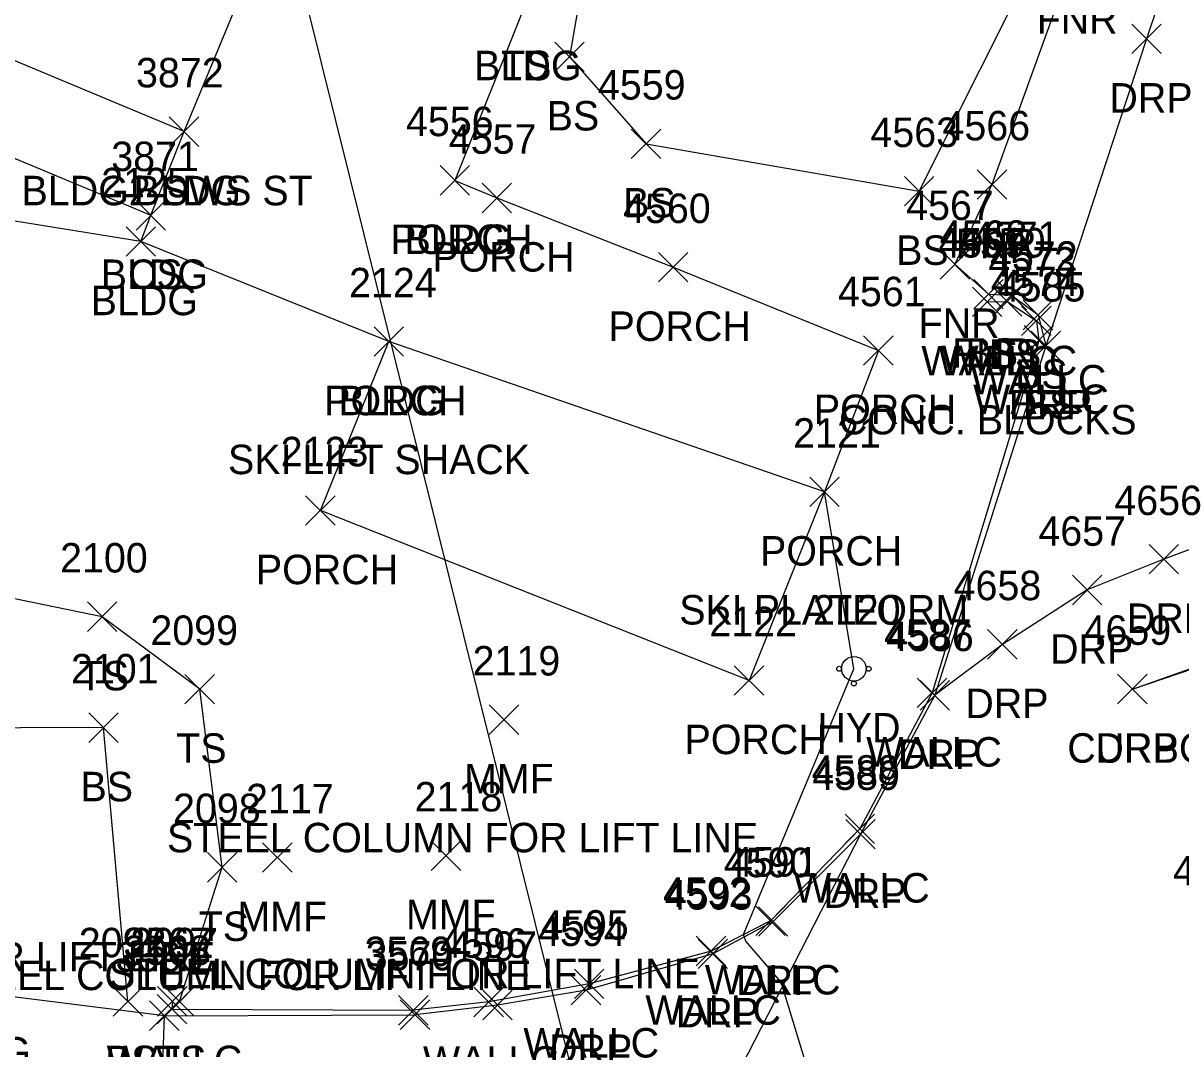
# Model space of a CAD drawing. Extents: x 49137 to 50946, y 9590 to 10709.
# Drawn here: x 50059.5 to 50138.1, y 10186.5 to 10256.1 of the extents above; entities that cross this region are included whole.
import ezdxf

# ---------------------------------------------------------------- set-up
doc = ezdxf.new("R2010")
doc.units = 0
for name, color, linetype in [('DCP', 7, 'Continuous'), ('L_A', 7, 'Continuous'), ('L_C', 7, 'Continuous'), ('L_I', 7, 'Continuous'), ('L_TIC', 7, 'Continuous'), ('LBC', 7, 'Continuous'), ('LBF', 7, 'Continuous'), ('LELB', 7, 'Continuous'), ('LFNC', 7, 'Continuous'), ('LSOGP', 7, 'Continuous'), ('LW', 7, 'Continuous'), ('P_I', 7, 'Continuous'), ('R_A', 7, 'Continuous'), ('R_I', 7, 'Continuous'), ('R_TIC', 7, 'Continuous'), ('RC', 7, 'Continuous'), ('RDG', 7, 'Continuous'), ('RDP', 7, 'Continuous'), ('RSW', 7, 'Continuous'), ('U_A', 7, 'Continuous'), ('U_I', 7, 'Continuous'), ('UWFH', 7, 'Continuous')]:
    doc.layers.add(name, color=color, linetype=linetype)

msp = doc.modelspace()

# ---------------------------------------------------------------- linework, layer by layer
at = {"layer": 'DCP'}
msp.add_lwpolyline([(50149.417, 9973.365), (49988.848, 10619.092)], dxfattribs=at)
at = {"layer": 'L_TIC'}
for points in [[(50095.624, 10252.848), (50097.624, 10254.848)], [(50097.624, 10252.848), (50095.624, 10254.848)], [(50069.449, 10247.773), (50071.449, 10249.773)], [(50071.449, 10247.773), (50069.449, 10249.773)], [(50100.814, 10246.946), (50102.814, 10248.946)], [(50102.814, 10246.946), (50100.814, 10248.946)], [(50087.829, 10244.464), (50089.829, 10246.464)], [(50089.829, 10244.464), (50087.829, 10246.464)], [(50087.829, 10244.464), (50089.829, 10246.464)], [(50089.829, 10244.464), (50087.829, 10246.464)], [(50119.352, 10243.727), (50121.352, 10245.727)], [(50121.352, 10243.727), (50119.352, 10245.727)], [(50124.3, 10244.177), (50126.3, 10246.177)], [(50126.3, 10244.177), (50124.3, 10246.177)], [(50090.684, 10243.27), (50092.684, 10245.27)], [(50092.684, 10243.27), (50090.684, 10245.27)], [(50067.201, 10242.093), (50069.201, 10244.093)], [(50069.201, 10242.093), (50067.201, 10244.093)], [(50067.201, 10242.093), (50069.201, 10244.093)], [(50069.201, 10242.093), (50067.201, 10244.093)], [(50066.519, 10240.314), (50068.519, 10242.314)], [(50068.519, 10240.314), (50066.519, 10242.314)], [(50102.649, 10238.568), (50104.649, 10240.568)], [(50104.649, 10238.568), (50102.649, 10240.568)], [(50121.78, 10238.769), (50123.78, 10240.769)], [(50123.78, 10238.769), (50121.78, 10240.769)], [(50124.058, 10236.744), (50126.058, 10238.744)], [(50126.058, 10236.744), (50124.058, 10238.744)], [(50124.058, 10236.744), (50126.058, 10238.744)], [(50126.058, 10236.744), (50124.058, 10238.744)], [(50125.632, 10236.669), (50127.632, 10238.669)], [(50127.632, 10236.669), (50125.632, 10238.669)], [(50123.968, 10236.222), (50125.968, 10238.222)], [(50125.968, 10236.222), (50123.968, 10238.222)], [(50125.335, 10236.237), (50127.335, 10238.237)], [(50127.335, 10236.237), (50125.335, 10238.237)], [(50127.427, 10235.327), (50129.427, 10237.327)], [(50129.427, 10235.327), (50127.427, 10237.327)], [(50127.312, 10234.934), (50129.312, 10236.934)], [(50129.312, 10234.934), (50127.312, 10236.934)], [(50083.345, 10233.525), (50085.345, 10235.525)], [(50085.345, 10233.525), (50083.345, 10235.525)], [(50083.345, 10233.525), (50085.345, 10235.525)], [(50085.345, 10233.525), (50083.345, 10235.525)], [(50127.486, 10233.607), (50129.486, 10235.607)], [(50129.486, 10233.607), (50127.486, 10235.607)], [(50116.586, 10232.922), (50118.586, 10234.922)], [(50118.586, 10232.922), (50116.586, 10234.922)], [(50127.95, 10233.24), (50129.95, 10235.24)], [(50129.95, 10233.24), (50127.95, 10235.24)], [(50112.928, 10223.321), (50114.928, 10225.321)], [(50114.928, 10223.321), (50112.928, 10225.321)], [(50078.702, 10222.058), (50080.702, 10224.058)], [(50080.702, 10222.058), (50078.702, 10224.058)], [(50063.892, 10214.851), (50065.892, 10216.851)], [(50065.892, 10214.851), (50063.892, 10216.851)], [(50070.51, 10209.934), (50072.51, 10211.934)], [(50072.51, 10209.934), (50070.51, 10211.934)], [(50107.806, 10210.523), (50109.806, 10212.523)], [(50109.806, 10210.523), (50107.806, 10212.523)], [(50120.227, 10209.679), (50122.227, 10211.679)], [(50122.227, 10209.679), (50120.227, 10211.679)], [(50091.173, 10207.861), (50093.173, 10209.861)], [(50093.173, 10207.861), (50091.173, 10209.861)], [(50063.978, 10207.323), (50065.978, 10209.323)], [(50065.978, 10207.323), (50063.978, 10209.323)], [(50115.324, 10200.45), (50117.324, 10202.45)], [(50117.324, 10200.45), (50115.324, 10202.45)], [(50075.784, 10198.508), (50077.784, 10200.508)], [(50077.784, 10198.508), (50075.784, 10200.508)], [(50087.232, 10198.636), (50089.232, 10200.636)], [(50089.232, 10198.636), (50087.232, 10200.636)], [(50072.041, 10197.844), (50074.041, 10199.844)], [(50074.041, 10197.844), (50072.041, 10199.844)], [(50109.266, 10194.213), (50111.266, 10196.213)], [(50111.266, 10194.213), (50109.266, 10196.213)], [(50105.227, 10192.16), (50107.227, 10194.16)], [(50107.227, 10192.16), (50105.227, 10194.16)], [(50096.949, 10189.934), (50098.949, 10191.934)], [(50098.949, 10189.934), (50096.949, 10191.934)], [(50065.641, 10188.736), (50067.641, 10190.736)], [(50067.641, 10188.736), (50065.641, 10190.736)], [(50068.655, 10188.743), (50070.655, 10190.743)], [(50070.655, 10188.743), (50068.655, 10190.743)], [(50069.142, 10188.735), (50071.142, 10190.735)], [(50071.142, 10188.735), (50069.142, 10190.735)], [(50090.132, 10188.702), (50092.132, 10190.702)], [(50092.132, 10188.702), (50090.132, 10190.702)], [(50068.63, 10188.213), (50070.63, 10190.213)], [(50070.63, 10188.213), (50068.63, 10190.213)], [(50085.015, 10188.137), (50087.015, 10190.137)], [(50087.015, 10188.137), (50085.015, 10190.137)]]:
    msp.add_lwpolyline(points, dxfattribs=at)
at = {"layer": 'LBC'}
for points in [[(50068.201, 10243.093), (50070.449, 10248.773), (50076.845, 10264.176), (50093.559, 10257.259), (50088.829, 10245.464)], [(50067.519, 10241.314), (50068.201, 10243.093)], [(50084.345, 10234.525), (50067.519, 10241.314)]]:
    msp.add_lwpolyline(points, dxfattribs=at)
at = {"layer": 'LBF'}
for points in [[(50088.829, 10245.464), (50091.684, 10244.27), (50103.649, 10239.568), (50117.586, 10233.922)], [(50113.928, 10224.321), (50108.806, 10211.523), (50079.702, 10223.058), (50084.345, 10234.525)], [(50117.586, 10233.922), (50113.928, 10224.321)]]:
    msp.add_lwpolyline(points, dxfattribs=at)
at = {"layer": 'LELB'}
for points in [[(50066.256, 10337.749), (50045.996, 10326.102), (50031.571, 10318.205), (50024.186, 10311.328), (50008.365, 10283.785), (50010.84, 10269.9), (50019.682, 10261.76), (50041.865, 10254.082), (50068.201, 10243.093)], [(50130.767, 10276.969), (50139.611, 10295.447), (50120.307, 10305.659), (50111.788, 10297.567), (50099.22, 10268.783), (50096.624, 10253.848), (50101.814, 10247.946), (50120.352, 10244.727), (50128.611, 10261.23)], [(50125.058, 10237.744), (50126.632, 10237.669), (50128.427, 10236.327), (50128.95, 10234.24)], [(50070.142, 10189.735), (50073.041, 10198.844), (50071.51, 10210.934), (50064.892, 10215.851), (50042.769, 10220.379), (50023.694, 10220.899), (49995.07, 10218.245), (49980.25, 10215.794), (49975.391, 10206.16), (49978.309, 10180.832), (49976.372, 10180.494), (49973.224, 10205.263), (49972.524, 10215.462), (49963.461, 10228.284)], [(50066.641, 10189.736), (50064.978, 10208.323), (50048.06, 10208.26), (50009.858, 10209.375), (49988.232, 10208.316), (49985.094, 10203.498)]]:
    msp.add_lwpolyline(points, dxfattribs=at)
at = {"layer": 'LFNC'}
msp.add_lwpolyline([(50172.869, 10364.418), (50157.552, 10327.058), (50148.29, 10305.426), (50142.462, 10290.723), (50136.657, 10275.04), (50130.797, 10260.419), (50125.3, 10245.177), (50122.78, 10239.769), (50125.058, 10237.744)], dxfattribs=at)
at = {"layer": 'LSOGP'}
msp.add_lwpolyline([(50112.88, 10184.798), (50110.996, 10191.046), (50108.591, 10193.824), (50108.423, 10194.293), (50115.924, 10212.322), (50113.927, 10224.325), (50084.345, 10234.529), (50067.519, 10241.319), (50048.856, 10244.33), (50032.183, 10245.84), (50010.516, 10246.664), (49989.387, 10241.14), (49963.461, 10228.291), (49961.842, 10227.404), (49959.95, 10226.497), (49955.979, 10224.67), (49933.005, 10213.099), (49921.146, 10210.06), (49900.785, 10179.126)], dxfattribs=at)
at = {"layer": 'LW'}
for points in [[(50124.968, 10237.222), (50126.335, 10237.237), (50128.312, 10235.934), (50128.486, 10234.607), (50121.227, 10210.679), (50116.324, 10201.45), (50110.266, 10195.213), (50106.227, 10193.16), (50097.949, 10190.934), (50091.132, 10189.702)], [(50069.655, 10189.743), (50069.63, 10189.213), (50086.015, 10189.137)], [(50091.132, 10189.702), (50086.015, 10189.137)]]:
    msp.add_lwpolyline(points, dxfattribs=at)
at = {"layer": 'R_TIC'}
for points in [[(50134.785, 10254.064), (50136.785, 10256.064)], [(50136.785, 10254.064), (50134.785, 10256.064)], [(50069.449, 10247.773), (50071.449, 10249.773)], [(50071.449, 10247.773), (50069.449, 10249.773)], [(50127.95, 10233.24), (50129.95, 10235.24)], [(50129.95, 10233.24), (50127.95, 10235.24)], [(50135.97, 10218.749), (50137.97, 10220.749)], [(50137.97, 10218.749), (50135.97, 10220.749)], [(50130.758, 10216.663), (50132.758, 10218.663)], [(50132.758, 10216.663), (50130.758, 10218.663)], [(50125.002, 10212.971), (50127.002, 10214.971)], [(50127.002, 10212.971), (50125.002, 10214.971)], [(50133.83, 10209.942), (50135.83, 10211.942)], [(50135.83, 10209.942), (50133.83, 10211.942)], [(50133.83, 10209.942), (50135.83, 10211.942)], [(50135.83, 10209.942), (50133.83, 10211.942)], [(50120.426, 10209.517), (50122.426, 10211.517)], [(50122.426, 10209.517), (50120.426, 10211.517)], [(50115.368, 10200.092), (50117.368, 10202.092)], [(50117.368, 10200.092), (50115.368, 10202.092)], [(50115.368, 10200.092), (50117.368, 10202.092)], [(50117.368, 10200.092), (50115.368, 10202.092)], [(50109.437, 10194.171), (50111.437, 10196.171)], [(50111.437, 10194.171), (50109.437, 10196.171)], [(50105.346, 10191.975), (50107.346, 10193.975)], [(50107.346, 10191.975), (50105.346, 10193.975)], [(50096.741, 10189.501), (50098.741, 10191.501)], [(50098.741, 10189.501), (50096.741, 10191.501)], [(50085.127, 10187.842), (50087.127, 10189.842)], [(50087.127, 10187.842), (50085.127, 10189.842)], [(50090.724, 10188.498), (50092.724, 10190.498)], [(50092.724, 10188.498), (50090.724, 10190.498)], [(50068.111, 10187.77), (50070.111, 10189.77)], [(50070.111, 10187.77), (50068.111, 10189.77)], [(50068.111, 10187.77), (50070.111, 10189.77)], [(50070.111, 10187.77), (50068.111, 10189.77)]]:
    msp.add_lwpolyline(points, dxfattribs=at)
at = {"layer": 'RC'}
msp.add_lwpolyline([(50134.83, 10210.942), (50148.503, 10215.775), (50176.205, 10225.132), (50201.348, 10228.165), (50208.374, 10226.897)], dxfattribs=at)
at = {"layer": 'RDG'}
msp.add_lwpolyline([(50069.111, 10188.77), (50056.626, 10190.323)], dxfattribs=at)
at = {"layer": 'RDP'}
for points in [[(50268.763, 10334.964), (50257.862, 10332.021), (50248.539, 10331.099), (50231.456, 10336.06), (50208.078, 10342.301), (50200.194, 10343.46), (50196.623, 10336.903), (50193.275, 10331.325), (50186.954, 10327.655), (50182.712, 10326.192), (50176.479, 10328.282), (50171.213, 10329.686), (50166.18, 10329.046), (50163.825, 10327.815), (50161.281, 10324.491), (50147.709, 10290.491), (50135.785, 10255.064), (50128.95, 10234.24), (50121.426, 10210.517), (50116.368, 10201.092), (50105.589, 10180.051)], [(50226.455, 10311.856), (50212.894, 10312.301), (50201.782, 10310.202), (50176.537, 10312.397), (50172.294, 10313.449), (50170.001, 10312.64), (50168.757, 10311.296), (50158.709, 10286.841), (50151.299, 10264.137), (50142.801, 10239.534), (50142.923, 10234.153), (50145.299, 10229.21), (50150.303, 10224.702), (50136.97, 10219.749), (50131.758, 10217.663), (50126.002, 10213.971)], [(50134.83, 10210.942), (50148.536, 10215.595), (50176.206, 10224.924), (50201.304, 10227.996), (50208.374, 10226.897), (50213.654, 10225.904), (50219.821, 10223.696), (50231.682, 10219.359), (50236.549, 10213.575), (50243.86, 10207.404), (50252.599, 10201.954), (50260.608, 10198.444), (50269.683, 10196.366), (50280.238, 10196.188), (50293.192, 10198.807), (50298.995, 10201.845), (50305.519, 10206.054), (50321.808, 10200.695), (50344.924, 10192.725), (50360.448, 10187.548)], [(50126.002, 10213.971), (50121.426, 10210.517)], [(50116.368, 10201.092), (50110.437, 10195.171), (50106.346, 10192.975), (50097.741, 10190.501), (50091.724, 10189.498)], [(50091.724, 10189.498), (50086.127, 10188.842)], [(50101.126, 10171.287), (50099.098, 10175.055), (50092.891, 10178.346), (50080.336, 10179.032), (50068.798, 10179.582), (50069.111, 10188.77), (50086.127, 10188.842)]]:
    msp.add_lwpolyline(points, dxfattribs=at)
at = {"layer": 'RSW'}
msp.add_lwpolyline([(50070.449, 10248.773), (50048.062, 10258.153), (50048.44, 10259.644), (50049.867, 10263.574), (50051.734, 10262.784), (50052.442, 10264.223), (50056.14, 10262.628), (50059.658, 10270.783), (50076.845, 10264.176)], dxfattribs=at)
at = {"layer": 'UWFH'}
msp.add_line((50115.927, 10212.319), (50115.927, 10212.319), dxfattribs=at)
for centre, radius in [((50115.927, 10212.319), 0.833), ((50114.927, 10212.319), 0.167), ((50116.927, 10212.319), 0.167), ((50115.927, 10211.319), 0.167)]:
    msp.add_circle(centre, radius, dxfattribs=at)

# ---------------------------------------------------------------- texts
at = {"layer": 'L_A'}
for s, p in [('FNR', (50128.332, 10255.419)), ('BLDG', (50090.15, 10252.259)), ('TS', (50091.969, 10252.259)), ('BS', (50095.065, 10248.848)), ('BLDG', (50067.039, 10243.773)), ('BS', (50100.255, 10242.946)), ('PORCH', (50084.451, 10240.464)), ('BLDG', (50085.419, 10240.464)), ('BS', (50118.793, 10239.727)), ('FNR', (50122.836, 10240.177)), ('PORCH', (50087.306, 10239.27)), ('BLDG', (50064.792, 10238.093)), ('CS', (50066.642, 10238.093)), ('BLDG', (50064.11, 10236.314)), ('PORCH', (50099.271, 10234.568)), ('FNR', (50120.316, 10234.769)), ('FNR', (50122.594, 10232.744)), ('BS', (50123.499, 10232.744)), ('BS', (50125.073, 10232.669)), ('WALLC', (50120.503, 10232.222)), ('WALLC', (50121.871, 10232.237)), ('BS', (50126.868, 10231.327)), ('WALLC', (50123.847, 10230.934)), ('PORCH', (50079.967, 10229.525)), ('BLDG', (50080.936, 10229.525)), ('WALLC', (50124.021, 10229.607)), ('PORCH', (50113.208, 10228.922)), ('BS', (50127.391, 10229.24)), ('PORCH', (50109.55, 10219.321)), ('PORCH', (50075.324, 10218.058)), ('TS', (50063.301, 10210.851)), ('TS', (50069.919, 10205.934)), ('PORCH', (50104.428, 10206.523)), ('WALLC', (50116.763, 10205.679)), ('MMF', (50089.457, 10203.861)), ('BS', (50063.419, 10203.323)), ('WALLC', (50111.859, 10196.45)), ('MMF', (50074.068, 10194.508)), ('MMF', (50085.515, 10194.636)), ('TS', (50071.45, 10193.844)), ('WALLC', (50105.802, 10190.213)), ('WALLC', (50101.762, 10188.16)), ('WALLC', (50093.485, 10185.934)), ('WALLC', (50065.19, 10184.743)), ('BS', (50065.082, 10184.736)), ('TS', (50068.552, 10184.735)), ('WALLC', (50086.667, 10184.702))]:
    msp.add_text(s, height=2, dxfattribs=at).set_placement(p)
at = {"layer": 'L_C'}
for s, p in [('CONC. BLOCKS', (50114.905, 10228.222)), ('SKI LIFT SHACK', (50073.433, 10225.525)), ('SKI PLATFORM', (50104.07, 10215.321)), ('STEEL COLUMN FOR LIFT LINE', (50069.292, 10199.861)), ('STEEL COLUMN FOR LIFT LINE', (50032.448, 10191.775)), ('STEEL COLUMN FOR LIFT LINE', (50053.903, 10190.508)), ('STEEL COLUMN FOR LIFT LINE', (50065.35, 10190.636))]:
    msp.add_text(s, height=2, dxfattribs=at).set_placement(p)
at = {"layer": 'L_I'}
for s, p in [('3872', (50067.189, 10251.773)), ('4559', (50098.547, 10250.946)), ('4556', (50085.514, 10248.464)), ('4556', (50085.514, 10248.464)), ('4563', (50117.045, 10247.727)), ('4566', (50121.938, 10248.177)), ('4557', (50088.424, 10247.27)), ('3871', (50065.508, 10246.093)), ('3871', (50065.508, 10246.093)), ('2125', (50064.826, 10244.314)), ('4560', (50100.255, 10242.568)), ('4567', (50119.473, 10242.769)), ('4568', (50121.751, 10240.744)), ('4568', (50121.751, 10240.744)), ('4571', (50123.94, 10240.669)), ('4569', (50121.653, 10240.222)), ('4570', (50122.989, 10240.237)), ('4573', (50125.052, 10238.934)), ('4572', (50125.167, 10239.327)), ('2124', (50081.653, 10237.525)), ('2124', (50081.653, 10237.525)), ('4574', (50125.226, 10237.607)), ('4561', (50114.846, 10236.922)), ('4585', (50125.691, 10237.24)), ('2121', (50111.802, 10227.321)), ('2123', (50077.01, 10226.058)), ('2100', (50062.034, 10218.851)), ('2122', (50106.113, 10214.523)), ('2099', (50068.163, 10213.934)), ('4587', (50117.968, 10213.679)), ('2119', (50090.04, 10211.861)), ('2101', (50062.773, 10211.323)), ('4588', (50113.064, 10204.45)), ('2117', (50074.658, 10202.508)), ('2118', (50086.106, 10202.636)), ('2098', (50069.702, 10201.844)), ('4591', (50107.573, 10198.213)), ('4592', (50102.967, 10196.16)), ('4595', (50094.69, 10193.934)), ('2092', (50063.303, 10192.736)), ('3567', (50066.348, 10192.743)), ('2097', (50066.804, 10192.735)), ('4596', (50087.817, 10192.702)), ('3568', (50066.323, 10192.213)), ('3569', (50082.7, 10192.137))]:
    msp.add_text(s, height=2, dxfattribs=at).set_placement(p)
at = {"layer": 'P_I'}
msp.add_text('4660', height=2, dxfattribs=at).set_placement((50137.584, 10197.612))
at = {"layer": 'R_A'}
for s, p in [('DRP', (50133.273, 10250.064)), ('BLDG2 SWS ST', (50059.417, 10243.773)), ('DRP', (50126.439, 10229.24)), ('DRP', (50134.459, 10214.749)), ('DRP', (50129.246, 10212.663)), ('DRP', (50123.49, 10208.971)), ('CURBG', (50130.413, 10205.942)), ('DRP', (50132.318, 10205.942)), ('DRP', (50118.914, 10205.517)), ('DRP', (50113.856, 10196.092)), ('DRP', (50113.856, 10196.092)), ('DRP', (50107.925, 10190.171)), ('DRP', (50103.834, 10187.975)), ('DRP', (50095.229, 10185.501)), ('DRG', (50054.114, 10185.323))]:
    msp.add_text(s, height=2, dxfattribs=at).set_placement(p)
at = {"layer": 'R_I'}
for s, p in [('3872', (50067.189, 10251.773)), ('4585', (50125.691, 10237.24)), ('4656', (50133.608, 10222.749)), ('4657', (50128.451, 10220.663)), ('4658', (50122.695, 10216.971)), ('4659', (50131.515, 10213.942)), ('4659', (50131.515, 10213.942)), ('4586', (50118.111, 10213.517)), ('4589', (50113.101, 10204.092)), ('4589', (50113.101, 10204.092)), ('4590', (50107.091, 10198.171)), ('4593', (50103.086, 10195.975)), ('4594', (50094.481, 10193.501)), ('3565', (50065.804, 10191.77)), ('3565', (50065.804, 10191.77)), ('3570', (50082.781, 10191.842)), ('4597', (50088.465, 10192.498))]:
    msp.add_text(s, height=2, dxfattribs=at).set_placement(p)
at = {"layer": 'U_A'}
msp.add_text('HYD', height=2, dxfattribs=at).set_placement((50113.446, 10207.319))
at = {"layer": 'U_I'}
msp.add_text('2120', height=2, dxfattribs=at).set_placement((50113.147, 10215.319))

doc.saveas('drawing.dxf')
